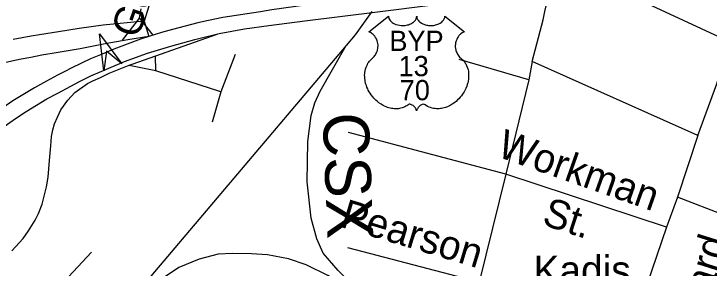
# Model space of a CAD drawing. Extents: x 2260773 to 2342389, y 552869 to 618546.
# Drawn here: x 2297914 to 2300186, y 600731 to 601562 of the extents above; entities that cross this region are included whole.
import ezdxf

# ---------------------------------------------------------------- set-up
doc = ezdxf.new("R2010")
doc.units = 0
for name, color, linetype in [('Exist Property Line', 7, 'Continuous'), ('Exist Railroad Mainline', 7, 'Continuous'), ('Exist Railroad Mainline Label', 7, 'Continuous'), ('Exist Road Non-System Type 51', 7, 'Continuous'), ('Exist Road Non-System Type 51 Label', 7, 'Continuous'), ('Exist Road Primary Interstate Ramp 1 Lane Attributed', 7, 'Continuous'), ('Exist Road Primary Interstate Structure Ovrhead Sign Attributed CELL', 7, 'Continuous'), ('Exist Road Primary US Divided Attributed', 7, 'Continuous'), ('Exist Road Primary US Label', 7, 'Continuous'), ('Exist Road Primary US Service Attributed', 7, 'Continuous'), ('Exist Road Secondary Type 51 Attributed', 7, 'Continuous'), ('Exist Road Secondary Type 51 Label', 7, 'Continuous')]:
    doc.layers.add(name, color=color, linetype=linetype)

msp = doc.modelspace()

# ---------------------------------------------------------------- linework, layer by layer
at = {"layer": 'Exist Property Line'}
msp.add_lwpolyline([(2299138.4, 601554.7), (2299138.6, 601552.1), (2299139.2, 601548.9), (2299139.7, 601547.3), (2299141.2, 601544.2), (2299143.6, 601540.5), (2299147, 601536.9), (2299150.8, 601533.7), (2299153.4, 601532.1), (2299157.8, 601529.7), (2299162.8, 601527.6), (2299168.3, 601526), (2299174, 601524.9), (2299180.2, 601524.2), (2299186.3, 601524.1), (2299192.9, 601524.6), (2299200.2, 601526), (2299203.6, 601526.9), (2299207.3, 601528.1), (2299210.8, 601529.6), (2299214.7, 601531.6), (2299217.7, 601533.6), (2299220.1, 601535.4), (2299223.6, 601538.6), (2299226.3, 601542), (2299227.4, 601543.9), (2299228.4, 601545.7), (2299229.8, 601549.6), (2299230.1, 601551.3), (2299230.4, 601554.9), (2299230.6, 601551.9), (2299230.9, 601550), (2299231.4, 601548.2), (2299232.2, 601546.3), (2299233.5, 601543.5), (2299235.1, 601541.3), (2299237.9, 601537.9), (2299239.7, 601536.2), (2299241.4, 601534.9), (2299245.7, 601531.9), (2299250.8, 601529.3), (2299253.3, 601528.2), (2299255.9, 601527.3), (2299259.2, 601526.3), (2299262.6, 601525.5), (2299265.9, 601524.9), (2299269.3, 601524.4), (2299272.8, 601524.2), (2299275.7, 601524.1), (2299279.2, 601524.1), (2299282.4, 601524.3), (2299285.7, 601524.7), (2299289.3, 601525.3), (2299292.3, 601525.9), (2299296.1, 601527), (2299299.6, 601528.2), (2299302.7, 601529.6), (2299306.7, 601531.6), (2299309.9, 601533.7), (2299312.3, 601535.6), (2299315.1, 601538.1), (2299317.7, 601541.2), (2299319.3, 601543.5), (2299320.4, 601545.8), (2299321.4, 601548.2), (2299322, 601550.8), (2299322.4, 601553), (2299322.4, 601554.9), (2299386.7, 601503.7), (2299385.2, 601503.1), (2299381.7, 601501.4), (2299378.9, 601499.8), (2299374.5, 601496.7), (2299372.6, 601495), (2299370.7, 601493.2), (2299369, 601491.3), (2299367.4, 601489.5), (2299365.6, 601486.9), (2299363.9, 601484.3), (2299362.3, 601481.5), (2299361.1, 601479), (2299359.1, 601473.9), (2299358.1, 601470.6), (2299357.5, 601467.8), (2299356.8, 601462.1), (2299356.6, 601459.3), (2299356.6, 601456.6), (2299356.7, 601453.8), (2299357, 601451.1), (2299357.5, 601448.2), (2299358, 601445.7), (2299358.7, 601442.6), (2299359.9, 601439.1), (2299361.3, 601435.6), (2299364.2, 601430), (2299368, 601424.3), (2299370.7, 601421.1), (2299373.4, 601418.4), (2299377.3, 601415), (2299379.5, 601413.1), (2299381.9, 601410.7), (2299386, 601406), (2299387.6, 601403.8), (2299389.3, 601401.3), (2299390.8, 601398.8), (2299392.3, 601396), (2299393.5, 601393.6), (2299395.8, 601388.1), (2299397.4, 601382.8), (2299398.2, 601380), (2299399.4, 601373.7), (2299399.8, 601370.5), (2299400.3, 601364.4), (2299400.3, 601356.9), (2299399.8, 601349.9), (2299398.4, 601341.6), (2299397.3, 601336.7), (2299395.7, 601331), (2299394, 601326), (2299391.1, 601318.6), (2299388.5, 601313.3), (2299385.1, 601307.1), (2299382.8, 601303.3), (2299380.1, 601299.3), (2299376.7, 601294.7), (2299372.8, 601289.7), (2299368, 601284.5), (2299364.2, 601280.7), (2299359.2, 601276.2), (2299356.1, 601273.7), (2299351.8, 601270.4), (2299345.9, 601266.5), (2299340, 601263.1), (2299335.1, 601260.6), (2299330.6, 601258.7), (2299325, 601256.5), (2299315.5, 601253.9), (2299312, 601253.1), (2299307.9, 601252.5), (2299304.1, 601252.2), (2299300.3, 601251.9), (2299295.3, 601251.9), (2299290.4, 601252.3), (2299285.7, 601253), (2299280.8, 601254), (2299275.6, 601255.5), (2299271, 601257.4), (2299266.3, 601259.7), (2299258.3, 601264.7), (2299256, 601265.9), (2299254.7, 601266.3), (2299251.6, 601266.4), (2299248.8, 601265.8), (2299245.8, 601264.6), (2299244, 601263.7), (2299241.6, 601262.1), (2299239.8, 601260.7), (2299237.6, 601258.6), (2299236.1, 601256.8), (2299234.9, 601255.5), (2299232.7, 601251.9), (2299231.9, 601250.3), (2299231.1, 601248.1), (2299230.3, 601244.9), (2299229.3, 601248.9), (2299228.1, 601251.6), (2299226.8, 601253.9), (2299225.3, 601255.9), (2299223.1, 601258.5), (2299221.1, 601260.4), (2299218.7, 601262.4), (2299216.1, 601263.9), (2299214, 601265), (2299212.1, 601265.7), (2299209.8, 601266.3), (2299207.9, 601266.4), (2299206.3, 601266.4), (2299204.2, 601265.9), (2299201.3, 601263.8), (2299198.5, 601261.9), (2299195.5, 601260.1), (2299192, 601258.2), (2299189.3, 601256.9), (2299186.2, 601255.7), (2299182.6, 601254.5), (2299178.6, 601253.5), (2299174.6, 601252.7), (2299171, 601252.1), (2299167.2, 601251.8), (2299163.7, 601251.7), (2299160.1, 601251.7), (2299156.7, 601252), (2299152.8, 601252.3), (2299148, 601253), (2299143.9, 601253.9), (2299139.7, 601255.1), (2299135.3, 601256.5), (2299130.6, 601258.2), (2299124.8, 601260.8), (2299120.7, 601262.9), (2299114.3, 601266.6), (2299106.8, 601271.8), (2299101.1, 601276.4), (2299097, 601280.1), (2299090.8, 601286.4), (2299087.3, 601290.4), (2299081.6, 601297.7), (2299078, 601303), (2299075.7, 601306.9), (2299072.3, 601313.1), (2299070.4, 601317), (2299067.9, 601322.7), (2299066, 601327.9), (2299064.4, 601332.9), (2299063.6, 601336), (2299062.4, 601341.5), (2299061.6, 601345.4), (2299060.9, 601350.8), (2299060.5, 601356.5), (2299060.4, 601361.7), (2299060.6, 601366), (2299061.1, 601371), (2299061.9, 601376.4), (2299062.9, 601381), (2299063.9, 601384.3), (2299065.2, 601388.3), (2299067, 601392.8), (2299069.2, 601397), (2299071.2, 601400.6), (2299073.7, 601404.4), (2299076.2, 601407.6), (2299079.5, 601411.2), (2299082.9, 601414.4), (2299086.1, 601417), (2299089.8, 601420.6), (2299091.7, 601422.8), (2299094.1, 601425.9), (2299095.9, 601428.8), (2299097.4, 601431.3), (2299099.4, 601435.1), (2299100.6, 601437.9), (2299102, 601442.2), (2299102.8, 601445.2), (2299103.5, 601449.2), (2299104, 601452.8), (2299104.2, 601457.4), (2299104.1, 601461.2), (2299103.6, 601465.7), (2299102.8, 601469.9), (2299101.8, 601473.7), (2299100.2, 601477.9), (2299098.7, 601481), (2299096.2, 601485.2), (2299093.5, 601489.2), (2299090.7, 601492.4), (2299087.8, 601495.2), (2299085.1, 601497.3), (2299082.5, 601499.2), (2299079.2, 601501.2), (2299076.1, 601502.7), (2299074.1, 601503.5)], close=True, dxfattribs=at)
at = {"layer": 'Exist Railroad Mainline'}
msp.add_line((2298999.7, 601458.5), (2298241.8, 600562.8), dxfattribs=at)
for points in [[(2299083.6, 601570.4), (2299029.9, 601493.7), (2298999.7, 601458.5)], [(2299080.7, 600617.7), (2298973.5, 600722.6), (2298924.9, 600780.1), (2298904.5, 600825.9), (2298885.7, 600893.5), (2298872.5, 601013.4), (2298875.1, 601145.3), (2298886.1, 601229.4), (2298897.6, 601271.5), (2298915.3, 601309.6), (2298999.7, 601458.5)], [(2299080.7, 600617.7), (2298939.7, 600706.3), (2298869.5, 600741.4), (2298811.3, 600760.9), (2298743.1, 600774.1), (2298691.2, 600777.6), (2298629.1, 600778.9), (2298581.2, 600776.4), (2298519.5, 600759.7), (2298453.7, 600733), (2298386.3, 600688.2), (2298316.9, 600633.6), (2298241.8, 600562.8)]]:
    msp.add_lwpolyline(points, dxfattribs=at)
at = {"layer": 'Exist Road Non-System Type 51'}
for p, q in [((2298325.2, 601549), (2298330.6, 601579.2)), ((2298325.2, 601549), (2298268.1, 601476)), ((2298369.2, 601492.3), (2298325.2, 601549)), ((2298637.1, 601429.6), (2298590.5, 601307.6)), ((2298377.8, 601376.3), (2298376.6, 601424.5)), ((2299596.8, 601346.4), (2299369.8, 601412.6)), ((2299607.9, 601406.3), (2299596.8, 601346.4)), ((2300148.7, 601164.5), (2299607.9, 601406.3)), ((2298590.5, 601307.6), (2298377.8, 601376.3)), ((2299596.8, 601346.4), (2299521.4, 601038.1)), ((2298590.5, 601307.6), (2298561.7, 601207.8)), ((2299521.4, 601038.1), (2299007.2, 601174.5)), ((2300148.7, 601164.5), (2300082.2, 600962.7)), ((2299521.4, 601038.1), (2299435, 600684.4)), ((2300046.7, 600865.1), (2299521.4, 601038.1)), ((2300082.2, 600962.7), (2300046.7, 600865.1)), ((2300306, 600876.2), (2300082.2, 600962.7)), ((2300046.7, 600865.1), (2299931.5, 600526.9)), ((2299435, 600684.4), (2299005, 600797.5))]:
    msp.add_line(p, q, dxfattribs=at)
for points in [[(2299607.9, 601406.3), (2299643.3, 601542.7), (2299649.6, 601570.6), (2299665.5, 601640.9)], [(2300148.7, 601164.5), (2300210.7, 601333.1), (2300226.3, 601386.3), (2300235.1, 601412.9), (2300244.4, 601439.7), (2300249.2, 601457.1), (2300249.2, 601463.4), (2300248.4, 601469.1), (2300245.5, 601472.5), (2300240.4, 601476.8), (2300219.6, 601486.1), (2299984.7, 601594.8)], [(2298377.8, 601376.3), (2298296.5, 601392.6), (2298289.9, 601393.9)]]:
    msp.add_lwpolyline(points, dxfattribs=at)
at = {"layer": 'Exist Road Primary Interstate Ramp 1 Lane Attributed'}
for points in [[(2297907.9, 600787.2), (2297944, 600827.2), (2297962.5, 600852.3), (2297984, 600887.3), (2297994.3, 600909.3), (2298006.3, 600940.2), (2298021, 600996.4), (2298026.7, 601028.7), (2298031.1, 601082.3), (2298034.5, 601130.3), (2298037.6, 601160.8), (2298041.5, 601183.3), (2298047.4, 601203.1), (2298056.3, 601224), (2298068.1, 601248.8), (2298090.4, 601280.4), (2298113.8, 601304.8), (2298154.6, 601334.3), (2298172.1, 601343.7), (2298197.1, 601354.4), (2298225.5, 601367.8), (2298285.4, 601392.1), (2298578.1, 601496)], [(2298355.3, 601488.1), (2298286.9, 601477), (2298212, 601464.5), (2298130.9, 601448.1), (2298059.3, 601436.3), (2298005.4, 601427.1), (2297969.8, 601419.9), (2297937.6, 601414), (2297907.7, 601407.5), (2297848.2, 601394.4), (2297801.3, 601381.8), (2297755.1, 601367.6), (2297633.9, 601323.9), (2297518.2, 601282.2), (2297500.6, 601274.6), (2297373.3, 601217.2), (2297350.6, 601202.9)]]:
    msp.add_lwpolyline(points, dxfattribs=at)
at = {"layer": 'Exist Road Primary Interstate Structure Ovrhead Sign Attributed CELL'}
msp.add_lwpolyline([(2298208, 601375.8), (2298194.3, 601496.9), (2298266.8, 601398.9), (2298216.6, 601440.2)], close=True, dxfattribs=at)
at = {"layer": 'Exist Road Primary US Divided Attributed'}
for points in [[(2297512.1, 600883), (2297667, 601023.8), (2297732, 601078), (2297793.3, 601128.2), (2297854.8, 601175.5), (2297919.2, 601220), (2297954.2, 601242.7), (2298022.3, 601284.7), (2298057.4, 601303.3), (2298129, 601341.5), (2298165.6, 601359.2), (2298201.9, 601375.3), (2298275.7, 601406.5), (2298351.1, 601433.3), (2298426.6, 601457), (2298505.5, 601478.9), (2298584.9, 601497.7), (2298667.6, 601512.9), (2298746.8, 601524.5), (2298864.5, 601539.5), (2299102.2, 601569.1), (2299665.5, 601640.9)], [(2299124.2, 601622.2), (2299039, 601612.1), (2298925.1, 601598.4), (2298874.6, 601591.4), (2298756.8, 601576), (2298720.1, 601569.5), (2298597, 601550.4), (2298550.1, 601540.6), (2298515.4, 601533.1), (2298432.6, 601511.5), (2298396.7, 601501.4), (2298355.3, 601488.1)], [(2298328, 601479.3), (2298240.8, 601447), (2298203.2, 601431), (2298165.1, 601415.3), (2298103.7, 601385.4), (2298079, 601372.8), (2298057.1, 601362), (2298020.4, 601342.3), (2297981.4, 601320.5), (2297910.7, 601277.3), (2297844.8, 601232.4), (2297776.4, 601182.2), (2297715, 601133.1), (2297650.2, 601078.2), (2297560.2, 600998.5), (2297499.6, 600943.8), (2297462.4, 600910)], [(2298355.3, 601488.1), (2298328, 601479.3)]]:
    msp.add_lwpolyline(points, dxfattribs=at)
at = {"layer": 'Exist Road Primary US Label'}
msp.add_lwpolyline([(2298167.9, 600782.4), (2297972.6, 600573)], dxfattribs=at)
at = {"layer": 'Exist Road Primary US Service Attributed'}
msp.add_lwpolyline([(2298340.2, 601538.9), (2298205.9, 601525.3), (2298127.3, 601514.1), (2298059.9, 601503.9), (2297998.4, 601494.2), (2297970.7, 601489.5), (2297912.4, 601478.9)], dxfattribs=at)
at = {"layer": 'Exist Road Secondary Type 51 Attributed'}
msp.add_line((2298523.1, 602133.1), (2298340.2, 601538.9), dxfattribs=at)
msp.add_lwpolyline([(2298340.2, 601538.9), (2298355.3, 601488.1)], dxfattribs=at)

# ---------------------------------------------------------------- texts
at = {"layer": 'Exist Property Line'}
for s, p in [('BYP', (2299141.3, 601441)), ('13', (2299171.3, 601358.5)), ('70', (2299175, 601279.8))]:
    msp.add_text(s, height=66.25, dxfattribs=at).set_placement(p)
at = {"layer": 'Exist Railroad Mainline Label'}
msp.add_text('CSX', height=150, rotation=272.2502, dxfattribs=at).set_placement((2298923, 601236.9))
at = {"layer": 'Exist Road Non-System Type 51 Label'}
for s, rotation, p in [('Workman', 340.5833, (2299488.8, 601097)), ('Pearson', 343.2162, (2298976.1, 600866.7)), ('St.', 341.9627, (2299636.3, 600873.9)), ('Seaboard', 72.5561, (2300082.6, 600295.6))]:
    msp.add_text(s, height=95, rotation=rotation, dxfattribs=at).set_placement(p)
msp.add_text('Kadis', height=95, dxfattribs=at).set_placement((2299612, 600676.4))
at = {"layer": 'Exist Road Secondary Type 51 Label'}
msp.add_text('Georgia', height=95, rotation=71.418, dxfattribs=at).set_placement((2298320.2, 601478.7))

doc.saveas('drawing.dxf')
